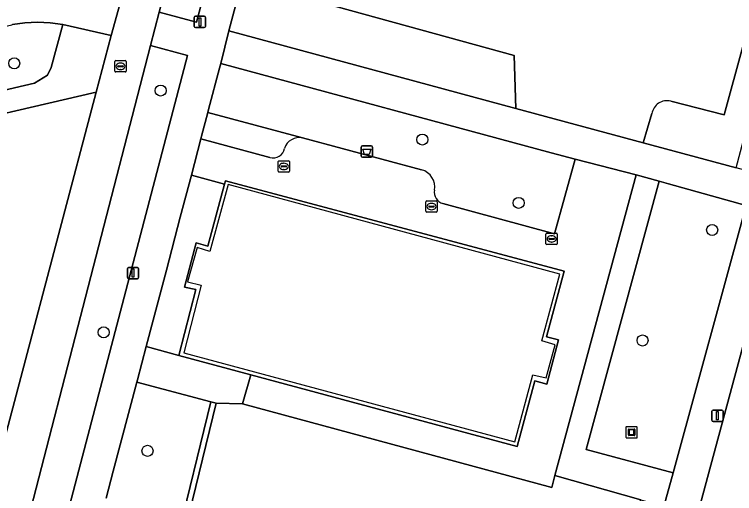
# Model space of a CAD drawing. Extents: x 158031 to 159244, y 380104 to 381214.
# Drawn here: x 158684.7 to 158748.4, y 380755 to 380797.4 of the extents above; entities that cross this region are included whole.
import ezdxf

# ---------------------------------------------------------------- set-up
doc = ezdxf.new("R2010")
doc.units = 0
for name, color, linetype in [('IMGEO_Afvalbak', 7, 'Continuous'), ('IMGEO_Berm_groen', 7, 'Continuous'), ('IMGEO_Boom', 7, 'Continuous'), ('IMGEO_Fietspad_open', 7, 'Continuous'), ('IMGEO_Groenvoorziening', 7, 'Continuous'), ('IMGEO_Haag', 7, 'Continuous'), ('IMGEO_Hek', 7, 'Continuous'), ('IMGEO_Kolk', 7, 'Continuous'), ('IMGEO_Kunstobject', 7, 'Continuous'), ('IMGEO_Lichtmast', 7, 'Continuous'), ('IMGEO_Rijbaan_lokaal_gesloten', 7, 'Continuous'), ('IMGEO_Rioolput', 7, 'Continuous'), ('IMGEO_Terreindeel_gesloten', 7, 'Continuous'), ('IMGEO_Voetpad_open', 7, 'Continuous')]:
    doc.layers.add(name, color=color, linetype=linetype)

msp = doc.modelspace()

# ---------------------------------------------------------------- linework, layer by layer
at = {"layer": 'IMGEO_Afvalbak'}
for p, q in [((158715.346, 380784.846), (158715.346, 380785.646)), ((158715.346, 380785.646), (158715.346, 380784.846)), ((158715.446, 380785.746), (158716.236, 380785.746)), ((158716.236, 380785.746), (158715.446, 380785.746)), ((158716.336, 380785.646), (158716.336, 380784.846)), ((158716.336, 380784.846), (158716.336, 380785.646)), ((158716.236, 380784.746), (158715.446, 380784.746)), ((158715.446, 380784.746), (158716.236, 380784.746))]:
    msp.add_line(p, q, dxfattribs=at)
msp.add_lwpolyline([(158715.489, 380785.46), (158716.193, 380785.46), (158716.044, 380784.99), (158715.638, 380784.99), (158715.489, 380785.46)], dxfattribs=at)
for centre, start, end in [((158715.446, 380785.646), 90, 180), ((158715.446, 380785.646), 90, 180), ((158716.236, 380785.646), 0, 90), ((158716.236, 380785.646), 360, 90), ((158715.446, 380784.846), 180, 270), ((158715.446, 380784.846), 180, 270), ((158716.236, 380784.846), 270, 0), ((158716.236, 380784.846), 270, 0)]:
    msp.add_arc(centre, 0.1, start, end, dxfattribs=at)
at = {"layer": 'IMGEO_Berm_groen'}
for points in [[(158699.974, 380793.752), (158696.696, 380794.635), (158685.671, 380751.945)], [(158688.606, 380750.304), (158699.974, 380793.752)]]:
    msp.add_lwpolyline(points, dxfattribs=at)
at = {"layer": 'IMGEO_Boom'}
for centre in [(158684.655, 380793.053), (158697.603, 380790.643), (158720.755, 380786.31), (158729.267, 380780.709), (158746.386, 380778.316), (158692.573, 380769.255), (158740.228, 380768.539), (158696.445, 380758.777)]:
    msp.add_circle(centre, 0.489, dxfattribs=at)
at = {"layer": 'IMGEO_Fietspad_open'}
for points in [[(158706.116, 380846.84), (158705.38, 380841.883), (158704.294, 380836.939), (158703.345, 380833.438), (158702.672, 380830.956), (158702.438, 380830.095), (158702.064, 380828.716), (158698.689, 380816.265), (158694.658, 380800.796), (158694.343, 380799.586), (158694.028, 380798.377), (158693.242, 380795.503), (158691.914, 380790.494), (158681.877, 380752.64)], [(158685.671, 380751.945), (158696.696, 380794.635), (158697.466, 380797.579), (158702.545, 380817.235), (158707.611, 380836.102), (158708.079, 380837.829), (158708.516, 380839.247), (158709.145, 380842.703), (158709.491, 380844.131)]]:
    msp.add_lwpolyline(points, dxfattribs=at)
at = {"layer": 'IMGEO_Groenvoorziening'}
for points in [[(158733.343, 380861.621), (158729.882, 380858.772), (158725.745, 380857.503), (158722.048, 380855.072), (158718.854, 380837.268), (158730.701, 380839.81), (158731.496, 380839.356), (158731.354, 380838.314), (158729.343, 380834.568), (158715.889, 380831.72), (158707.308, 380799.695), (158728.887, 380793.754), (158729.019, 380789.067), (158740.276, 380786.025), (158741.05, 380788.606)], [(158709.491, 380844.131), (158709.145, 380842.703), (158708.516, 380839.247), (158708.079, 380837.829), (158707.611, 380836.102), (158702.545, 380817.235), (158697.466, 380797.579), (158700.771, 380796.694), (158711.286, 380836.095)], [(158748.505, 380783.802), (158756.116, 380812.55), (158754.141, 380813.021), (158747.457, 380788.504), (158742.721, 380789.711)], [(158742.721, 380789.711), (158747.457, 380788.504), (158754.141, 380813.021)], [(158672.026, 380787.946), (158686.45, 380791.283), (158687.596, 380792.003), (158687.924, 380792.687), (158688.945, 380796.497), (158687.838, 380796.641), (158686.722, 380796.685), (158685.607, 380796.63), (158684.501, 380796.475)], [(158732.159, 380785.144), (158702.928, 380793.044), (158702.815, 380792.617), (158701.85, 380788.956), (158701.783, 380788.702), (158710.148, 380786.46), (158720.689, 380783.636)], [(158681.877, 380752.64), (158691.914, 380790.494), (158676.397, 380786.904), (158675.713, 380786.597), (158675.262, 380786.166), (158674.923, 380785.504), (158674.902, 380784.494), (158679.794, 380763.903), (158677.848, 380763.441), (158672.026, 380787.946)], [(158710.148, 380786.46), (158701.783, 380788.702), (158701.228, 380786.596), (158701.166, 380786.363), (158707.267, 380784.719)], [(158741.05, 380788.606), (158740.276, 380786.025)], [(158740.276, 380786.025), (158748.505, 380783.802)], [(158722.556, 380780.647), (158732.45, 380777.981), (158734.258, 380784.577), (158732.159, 380785.144)], [(158699.009, 380750.669), (158702.044, 380763.126), (158695.497, 380764.86), (158693.421, 380756.989), (158692.787, 380754.585)]]:
    msp.add_lwpolyline(points, dxfattribs=at)
for points in [[(158718.854, 380837.268), (158714.368, 380836.306), (158714.075, 380835.07), (158703.65, 380795.922), (158729.019, 380789.067), (158728.887, 380793.754), (158707.308, 380799.695), (158715.889, 380831.72), (158729.343, 380834.568), (158731.354, 380838.314), (158731.496, 380839.356), (158730.701, 380839.81)], [(158693.242, 380795.503), (158688.945, 380796.497), (158687.924, 380792.687), (158687.596, 380792.003), (158686.45, 380791.283), (158672.026, 380787.946), (158677.848, 380763.441), (158679.794, 380763.903), (158674.902, 380784.494), (158674.923, 380785.504), (158675.262, 380786.166), (158675.713, 380786.597), (158676.397, 380786.904), (158691.914, 380790.494)], [(158703.253, 380782.376), (158700.324, 380783.168), (158699.341, 380779.44), (158698.109, 380774.768), (158696.938, 380770.327), (158696.324, 380767.999), (158699.21, 380767.223), (158700.711, 380773.04), (158699.701, 380773.255), (158700.756, 380777.182), (158701.779, 380776.882)], [(158742.119, 380753.87), (158742.931, 380756.845), (158735.231, 380758.906), (158741.686, 380782.634), (158739.67, 380783.181), (158732.478, 380756.607), (158740.088, 380754.446), (158740.574, 380754.308)], [(158749.379, 380780.49), (158742.532, 380782.405), (158741.686, 380782.634), (158735.231, 380758.906), (158742.931, 380756.845)], [(158702.044, 380763.126), (158702.527, 380762.998), (158704.847, 380762.941), (158705.569, 380765.512), (158699.21, 380767.223), (158696.324, 380767.999), (158695.553, 380765.073), (158695.497, 380764.86)], [(158700.782, 380744.461), (158699.521, 380750.659), (158702.527, 380762.998), (158702.044, 380763.126), (158699.009, 380750.669), (158700.288, 380744.383)], [(158702.527, 380762.998), (158699.521, 380750.659), (158700.782, 380744.461), (158702.441, 380744.723), (158703.623, 380738.671), (158733.975, 380745.835), (158737.775, 380749.213), (158740.088, 380754.446), (158732.478, 380756.607), (158732.191, 380755.549), (158704.847, 380762.941)]]:
    msp.add_lwpolyline(points, close=True, dxfattribs=at)
for centre, radius, start, end in [((158742.408, 380788.369), 1.379, 76.8723, 170.07949), ((158742.408, 380788.369), 1.379, 76.8723, 170.07949), ((158709.882, 380785.09), 1.395, 79.0105, 161.583), ((158707.543, 380785.713), 1.032, 254.50768, 349.82963), ((158720.284, 380782.126), 1.563, 349.53427, 74.96894), ((158722.891, 380781.677), 1.083, 171.21386, 251.97439)]:
    msp.add_arc(centre, radius, start, end, dxfattribs=at)
at = {"layer": 'IMGEO_Haag'}
for points in [[(158718.854, 380837.268), (158714.368, 380836.306), (158714.075, 380835.07), (158703.65, 380795.922), (158729.019, 380789.067), (158728.887, 380793.754), (158707.308, 380799.695), (158715.889, 380831.72), (158729.343, 380834.568), (158731.354, 380838.314), (158731.496, 380839.356), (158730.701, 380839.81)], [(158693.242, 380795.503), (158688.945, 380796.497), (158687.924, 380792.687), (158687.596, 380792.003), (158686.45, 380791.283), (158672.026, 380787.946), (158677.848, 380763.441), (158679.794, 380763.903), (158674.902, 380784.494), (158674.923, 380785.504), (158675.262, 380786.166), (158675.713, 380786.597), (158676.397, 380786.904), (158691.914, 380790.494)], [(158742.119, 380753.87), (158742.931, 380756.845), (158735.231, 380758.906), (158741.686, 380782.634), (158739.67, 380783.181), (158732.478, 380756.607), (158740.088, 380754.446), (158740.574, 380754.308)], [(158702.044, 380763.126), (158702.527, 380762.998), (158704.847, 380762.941), (158705.569, 380765.512), (158699.21, 380767.223), (158696.324, 380767.999), (158695.553, 380765.073), (158695.497, 380764.86)]]:
    msp.add_lwpolyline(points, close=True, dxfattribs=at)
for points in [[(158748.505, 380783.802), (158756.116, 380812.55), (158754.141, 380813.021), (158747.457, 380788.504), (158742.721, 380789.711)], [(158702.928, 380793.044), (158702.815, 380792.617), (158701.85, 380788.956), (158701.783, 380788.702), (158710.148, 380786.46), (158720.689, 380783.636)], [(158722.556, 380780.647), (158732.45, 380777.981), (158734.258, 380784.577), (158732.159, 380785.144), (158702.928, 380793.044)], [(158741.05, 380788.606), (158740.276, 380786.025)], [(158740.276, 380786.025), (158748.505, 380783.802)]]:
    msp.add_lwpolyline(points, dxfattribs=at)
for centre, radius, start, end in [((158742.408, 380788.369), 1.379, 76.8723, 170.07949), ((158720.284, 380782.126), 1.563, 349.53427, 74.96894), ((158722.891, 380781.677), 1.083, 171.21386, 251.97439)]:
    msp.add_arc(centre, radius, start, end, dxfattribs=at)
at = {"layer": 'IMGEO_Hek'}
for points in [[(158728.935, 380759.59), (158730.515, 380765.491), (158731.704, 380765.225), (158732.508, 380768.14), (158731.311, 380768.507), (158732.899, 380774.409), (158703.586, 380782.32), (158701.961, 380776.396), (158700.83, 380776.76), (158699.993, 380773.734), (158701.178, 380773.435), (158699.665, 380767.458), (158728.935, 380759.59)], [(158700.782, 380744.461), (158699.521, 380750.659), (158702.527, 380762.998)]]:
    msp.add_lwpolyline(points, dxfattribs=at)
at = {"layer": 'IMGEO_Kolk'}
for p, q in [((158707.998, 380783.508), (158707.998, 380784.36)), ((158708.073, 380784.434), (158708.925, 380784.434)), ((158708.257, 380783.928), (158708.257, 380783.94)), ((158708.695, 380783.891), (158708.297, 380783.891)), ((158708.3, 380783.977), (158708.698, 380783.977)), ((158708.486, 380784.214), (158708.511, 380784.214)), ((158708.741, 380783.94), (158708.741, 380783.928)), ((158708.999, 380784.36), (158708.999, 380783.508)), ((158708.925, 380783.434), (158708.073, 380783.434)), ((158708.509, 380783.654), (158708.484, 380783.654)), ((158721.062, 380779.961), (158721.062, 380780.813)), ((158721.137, 380780.887), (158721.989, 380780.887)), ((158722.063, 380780.813), (158722.063, 380779.961)), ((158721.321, 380780.381), (158721.321, 380780.393)), ((158721.759, 380780.344), (158721.361, 380780.344)), ((158721.364, 380780.43), (158721.762, 380780.43)), ((158721.573, 380780.107), (158721.548, 380780.107)), ((158721.55, 380780.667), (158721.575, 380780.667)), ((158721.805, 380780.393), (158721.805, 380780.381)), ((158721.989, 380779.887), (158721.137, 380779.887)), ((158731.688, 380777.097), (158731.688, 380777.949)), ((158731.763, 380778.023), (158732.615, 380778.023)), ((158731.947, 380777.517), (158731.947, 380777.529)), ((158731.99, 380777.566), (158732.388, 380777.566)), ((158732.176, 380777.803), (158732.201, 380777.803)), ((158732.431, 380777.529), (158732.431, 380777.517)), ((158732.689, 380777.949), (158732.689, 380777.097)), ((158732.615, 380777.023), (158731.763, 380777.023)), ((158732.385, 380777.48), (158731.987, 380777.48)), ((158732.199, 380777.243), (158732.174, 380777.243))]:
    msp.add_line(p, q, dxfattribs=at)
for points in [[(158707.998, 380783.508), (158707.998, 380784.36)], [(158708.073, 380784.434), (158708.925, 380784.434)], [(158708.999, 380784.36), (158708.999, 380783.508)], [(158708.925, 380783.434), (158708.073, 380783.434)], [(158721.062, 380779.961), (158721.062, 380780.813)], [(158721.137, 380780.887), (158721.989, 380780.887)], [(158722.063, 380780.813), (158722.063, 380779.961)], [(158721.989, 380779.887), (158721.137, 380779.887)], [(158731.688, 380777.097), (158731.688, 380777.949)], [(158731.763, 380778.023), (158732.615, 380778.023)], [(158732.689, 380777.949), (158732.689, 380777.097)], [(158732.615, 380777.023), (158731.763, 380777.023)]]:
    msp.add_lwpolyline(points, dxfattribs=at)
for centre, radius, start, end in [((158708.075, 380784.358), 0.0765, 91.55205, 178.44795), ((158708.075, 380784.358), 0.0765, 91.55205, 178.44795), ((158708.297, 380783.937), 0.0403, 85.87752, 175.75265), ((158708.294, 380783.927), 0.0366, 178.93798, 274.71019), ((158708.698, 380783.934), 0.043, 264.86636, 352.45326), ((158708.702, 380783.939), 0.0386, 1.73085, 96.63898), ((158708.923, 380784.358), 0.0765, 1.55205, 88.44795), ((158708.923, 380784.358), 0.0765, 1.55205, 88.44795), ((158708.075, 380783.51), 0.0765, 181.55205, 268.44795), ((158708.075, 380783.51), 0.0765, 181.55205, 268.44795), ((158708.923, 380783.51), 0.0765, 271.55205, 358.44795), ((158708.923, 380783.51), 0.0765, 271.55205, 358.44795), ((158721.139, 380780.811), 0.0765, 91.55205, 178.44795), ((158721.139, 380780.811), 0.0765, 91.55205, 178.44795), ((158721.987, 380780.811), 0.0765, 1.55205, 88.44795), ((158721.987, 380780.811), 0.0765, 1.55205, 88.44795), ((158721.361, 380780.39), 0.0403, 85.87752, 175.75265), ((158721.358, 380780.38), 0.0366, 178.93798, 274.71019), ((158721.762, 380780.387), 0.043, 264.86636, 352.45326), ((158721.766, 380780.392), 0.0386, 1.73085, 96.63898), ((158721.139, 380779.963), 0.0765, 181.55205, 268.44795), ((158721.139, 380779.963), 0.0765, 181.55205, 268.44795), ((158721.987, 380779.963), 0.0765, 271.55205, 358.44795), ((158721.987, 380779.963), 0.0765, 271.55205, 358.44795), ((158731.765, 380777.947), 0.0765, 91.55205, 178.44795), ((158731.765, 380777.947), 0.0765, 91.55205, 178.44795), ((158731.987, 380777.526), 0.0403, 85.87752, 175.75265), ((158731.984, 380777.516), 0.0366, 178.93798, 274.71019), ((158732.388, 380777.523), 0.043, 264.86636, 352.45326), ((158732.392, 380777.528), 0.0386, 1.73085, 96.63898), ((158732.613, 380777.947), 0.0765, 1.55205, 88.44795), ((158732.613, 380777.947), 0.0765, 1.55205, 88.44795), ((158731.765, 380777.099), 0.0765, 181.55205, 268.44795), ((158731.765, 380777.099), 0.0765, 181.55205, 268.44795), ((158732.613, 380777.099), 0.0765, 271.55205, 358.44795), ((158732.613, 380777.099), 0.0765, 271.55205, 358.44795)]:
    msp.add_arc(centre, radius, start, end, dxfattribs=at)
for centre, major_axis, ratio, start_param, end_param in [((158708.485, 380783.934), (-0.387, 0.002), 0.722429, 4.712389, 7.853982), ((158708.51, 380783.934), (-0.39, 0.002), 0.717154, 1.570796, 4.712389), ((158721.549, 380780.387), (-0.387, 0.002), 0.722429, 4.712389, 7.853982), ((158721.574, 380780.387), (-0.39, 0.002), 0.717154, 1.570796, 4.712389), ((158732.175, 380777.523), (-0.387, 0.002), 0.722429, 4.712389, 7.853982), ((158732.2, 380777.523), (-0.39, 0.002), 0.717154, 1.570796, 4.712389)]:
    msp.add_ellipse(centre, major_axis=major_axis, ratio=ratio, start_param=start_param, end_param=end_param, dxfattribs=at)
at = {"layer": 'IMGEO_Kunstobject'}
for p, q in [((158738.76, 380760.832), (158738.76, 380759.991)), ((158738.76, 380760.832), (158738.76, 380759.991)), ((158739.676, 380760.916), (158738.835, 380760.916)), ((158739.676, 380760.916), (158738.835, 380760.916)), ((158738.974, 380760.18), (158738.974, 380760.654)), ((158739.024, 380760.704), (158739.498, 380760.704)), ((158739.054, 380760.604), (158739.054, 380760.23)), ((158739.448, 380760.624), (158739.074, 380760.624)), ((158739.468, 380760.23), (158739.468, 380760.604)), ((158739.548, 380760.654), (158739.548, 380760.18)), ((158739.76, 380760), (158739.76, 380760.841)), ((158739.76, 380760), (158739.76, 380760.841)), ((158738.844, 380759.916), (158739.685, 380759.916)), ((158738.844, 380759.916), (158739.685, 380759.916)), ((158739.498, 380760.13), (158739.024, 380760.13)), ((158739.074, 380760.21), (158739.448, 380760.21))]:
    msp.add_line(p, q, dxfattribs=at)
for centre, radius, start, end in [((158738.838, 380760.838), 0.0779, 92.4484, 184.28452), ((158738.838, 380760.838), 0.0779, 92.4484, 184.28452), ((158739.024, 380760.654), 0.05, 90, 180), ((158739.074, 380760.604), 0.02, 90, 180), ((158739.448, 380760.604), 0.02, 360, 90), ((158739.498, 380760.654), 0.05, 360, 90), ((158739.682, 380760.838), 0.0779, 2.4484, 94.28452), ((158739.682, 380760.838), 0.0779, 2.4484, 94.28452), ((158738.838, 380759.994), 0.0779, 182.4484, 274.28452), ((158738.838, 380759.994), 0.0779, 182.4484, 274.28452), ((158739.024, 380760.18), 0.05, 180, 270), ((158739.074, 380760.23), 0.02, 180, 270), ((158739.448, 380760.23), 0.02, 270, 0), ((158739.498, 380760.18), 0.05, 270, 0), ((158739.682, 380759.994), 0.0779, 272.4484, 4.28452), ((158739.682, 380759.994), 0.0779, 272.4484, 4.28452)]:
    msp.add_arc(centre, radius, start, end, dxfattribs=at)
at = {"layer": 'IMGEO_Lichtmast'}
for p, q in [((158700.579, 380796.308), (158700.579, 380797.108)), ((158700.579, 380797.108), (158700.579, 380796.308)), ((158700.679, 380797.208), (158701.469, 380797.208)), ((158701.469, 380797.208), (158700.679, 380797.208)), ((158701.569, 380797.108), (158701.569, 380796.308)), ((158701.569, 380796.308), (158701.569, 380797.108)), ((158701.469, 380796.208), (158700.679, 380796.208)), ((158700.679, 380796.208), (158701.469, 380796.208)), ((158694.767, 380775.002), (158695.557, 380775.002)), ((158695.557, 380775.002), (158694.767, 380775.002)), ((158694.667, 380774.102), (158694.667, 380774.902)), ((158694.667, 380774.902), (158694.667, 380774.102)), ((158695.657, 380774.902), (158695.657, 380774.102)), ((158695.657, 380774.102), (158695.657, 380774.902)), ((158695.557, 380774.002), (158694.767, 380774.002)), ((158694.767, 380774.002), (158695.557, 380774.002)), ((158746.36, 380761.486), (158746.36, 380762.286)), ((158746.36, 380762.286), (158746.36, 380761.486)), ((158746.46, 380762.386), (158747.25, 380762.386)), ((158747.25, 380762.386), (158746.46, 380762.386)), ((158747.35, 380762.286), (158747.35, 380761.486)), ((158747.35, 380761.486), (158747.35, 380762.286)), ((158747.25, 380761.386), (158746.46, 380761.386)), ((158746.46, 380761.386), (158747.25, 380761.386))]:
    msp.add_line(p, q, dxfattribs=at)
for points in [[(158700.999, 380797.083), (158701.149, 380797.083), (158701.149, 380796.333), (158700.999, 380796.333), (158700.999, 380797.083)], [(158695.087, 380774.877), (158695.237, 380774.877), (158695.237, 380774.127), (158695.087, 380774.127), (158695.087, 380774.877)], [(158746.78, 380762.261), (158746.93, 380762.261), (158746.93, 380761.511), (158746.78, 380761.511), (158746.78, 380762.261)]]:
    msp.add_lwpolyline(points, dxfattribs=at)
for centre, start, end in [((158700.679, 380797.108), 90, 180), ((158700.679, 380797.108), 90, 180), ((158701.469, 380797.108), 0, 90), ((158701.469, 380797.108), 360, 90), ((158700.679, 380796.308), 180, 270), ((158700.679, 380796.308), 180, 270), ((158701.469, 380796.308), 270, 0), ((158701.469, 380796.308), 270, 0), ((158694.767, 380774.902), 90, 180), ((158694.767, 380774.902), 90, 180), ((158695.557, 380774.902), 0, 90), ((158695.557, 380774.902), 360, 90), ((158694.767, 380774.102), 180, 270), ((158694.767, 380774.102), 180, 270), ((158695.557, 380774.102), 270, 0), ((158695.557, 380774.102), 270, 0), ((158746.46, 380762.286), 90, 180), ((158746.46, 380762.286), 90, 180), ((158747.25, 380762.286), 0, 90), ((158747.25, 380762.286), 360, 90), ((158746.46, 380761.486), 180, 270), ((158746.46, 380761.486), 180, 270), ((158747.25, 380761.486), 270, 0), ((158747.25, 380761.486), 270, 0)]:
    msp.add_arc(centre, 0.1, start, end, dxfattribs=at)
at = {"layer": 'IMGEO_Rijbaan_lokaal_gesloten'}
msp.add_lwpolyline([(158784.101, 380896.122), (158783.703, 380894.654), (158781.361, 380886.49), (158775.96, 380866.603), (158775.886, 380866.332), (158774.97, 380863.046), (158774.889, 380862.743), (158772.023, 380852.047), (158768.48, 380838.891), (158765.747, 380829.052), (158760.35, 380809.173), (158755.257, 380790.385), (158752.254, 380779.513), (158750.012, 380771.396), (158744.634, 380751.499), (158751.504, 380749.724), (158751.581, 380750), (158752.309, 380753.826), (158752.844, 380755.73), (158756.779, 380770.121)], dxfattribs=at)
at = {"layer": 'IMGEO_Rioolput'}
for p, q in [((158693.554, 380792.362), (158693.554, 380793.214)), ((158693.629, 380793.288), (158694.481, 380793.288)), ((158693.856, 380792.831), (158694.254, 380792.831)), ((158694.042, 380793.068), (158694.067, 380793.068)), ((158694.555, 380793.214), (158694.555, 380792.362)), ((158694.481, 380792.288), (158693.629, 380792.288)), ((158693.813, 380792.782), (158693.813, 380792.794)), ((158694.251, 380792.745), (158693.853, 380792.745)), ((158694.065, 380792.508), (158694.04, 380792.508)), ((158694.297, 380792.794), (158694.297, 380792.782))]:
    msp.add_line(p, q, dxfattribs=at)
for points in [[(158693.554, 380792.362), (158693.554, 380793.214)], [(158693.629, 380793.288), (158694.481, 380793.288)], [(158694.555, 380793.214), (158694.555, 380792.362)], [(158694.481, 380792.288), (158693.629, 380792.288)]]:
    msp.add_lwpolyline(points, dxfattribs=at)
for centre, radius, start, end in [((158693.631, 380793.212), 0.0765, 91.55205, 178.44795), ((158693.631, 380793.212), 0.0765, 91.55205, 178.44795), ((158693.853, 380792.791), 0.0403, 85.87752, 175.75265), ((158694.258, 380792.793), 0.0386, 1.73085, 96.63898), ((158694.479, 380793.212), 0.0765, 1.55205, 88.44795), ((158694.479, 380793.212), 0.0765, 1.55205, 88.44795), ((158693.631, 380792.364), 0.0765, 181.55205, 268.44795), ((158693.631, 380792.364), 0.0765, 181.55205, 268.44795), ((158693.85, 380792.781), 0.0366, 178.93798, 274.71019), ((158694.254, 380792.788), 0.043, 264.86636, 352.45326), ((158694.479, 380792.364), 0.0765, 271.55205, 358.44795), ((158694.479, 380792.364), 0.0765, 271.55205, 358.44795)]:
    msp.add_arc(centre, radius, start, end, dxfattribs=at)
for centre, major_axis, ratio, start_param, end_param in [((158694.041, 380792.788), (-0.387, 0.002), 0.722429, 4.712389, 7.853982), ((158694.066, 380792.788), (-0.39, 0.002), 0.717154, 1.570796, 4.712389)]:
    msp.add_ellipse(centre, major_axis=major_axis, ratio=ratio, start_param=start_param, end_param=end_param, dxfattribs=at)
at = {"layer": 'IMGEO_Terreindeel_gesloten'}
msp.add_lwpolyline([(158703.253, 380782.376), (158701.779, 380776.882), (158700.756, 380777.182), (158699.701, 380773.255), (158700.711, 380773.04), (158699.21, 380767.223), (158705.569, 380765.512), (158729.132, 380759.173), (158730.708, 380764.969), (158731.776, 380764.689), (158732.783, 380768.596), (158731.735, 380768.859), (158733.298, 380774.663), (158703.33, 380782.66)], close=True, dxfattribs=at)
at = {"layer": 'IMGEO_Voetpad_open'}
for points in [[(158711.286, 380836.095), (158700.771, 380796.694), (158697.466, 380797.579), (158696.696, 380794.635), (158699.974, 380793.752), (158688.606, 380750.304)], [(158692.787, 380754.585), (158693.421, 380756.989), (158695.497, 380764.86), (158695.553, 380765.073), (158696.324, 380767.999), (158696.938, 380770.327), (158698.109, 380774.768), (158699.341, 380779.44), (158700.324, 380783.168), (158701.166, 380786.363), (158701.228, 380786.596), (158701.783, 380788.702), (158701.85, 380788.956), (158702.815, 380792.617), (158702.928, 380793.044), (158703.65, 380795.922), (158714.075, 380835.07)], [(158618.173, 380781.048), (158660.579, 380791.119), (158660.685, 380791.153), (158660.88, 380791.2), (158667.594, 380792.566), (158684.444, 380796.464), (158684.501, 380796.475), (158685.607, 380796.63), (158686.722, 380796.685), (158687.838, 380796.641), (158688.945, 380796.497), (158693.242, 380795.503), (158694.028, 380798.377)], [(158720.689, 380783.636), (158710.148, 380786.46)], [(158707.267, 380784.719), (158701.166, 380786.363), (158700.324, 380783.168), (158703.253, 380782.376), (158703.33, 380782.66), (158733.298, 380774.663), (158731.735, 380768.859), (158732.783, 380768.596), (158731.776, 380764.689), (158730.708, 380764.969), (158729.132, 380759.173), (158705.569, 380765.512), (158704.847, 380762.941), (158732.191, 380755.549), (158732.478, 380756.607), (158739.67, 380783.181), (158734.258, 380784.577), (158732.45, 380777.981), (158722.556, 380780.647)], [(158749.379, 380780.49), (158742.931, 380756.845), (158742.119, 380753.87), (158741.489, 380751.559), (158739.79, 380743.81), (158740.29, 380744.247), (158741.277, 380745.28), (158742.167, 380746.397), (158742.955, 380747.59), (158743.633, 380748.847), (158744.134, 380750), (158744.634, 380751.499), (158750.012, 380771.396)]]:
    msp.add_lwpolyline(points, dxfattribs=at)
msp.add_lwpolyline([(158729.019, 380789.067), (158703.65, 380795.922), (158702.928, 380793.044), (158732.159, 380785.144), (158734.258, 380784.577), (158739.67, 380783.181), (158741.686, 380782.634), (158742.532, 380782.405), (158749.379, 380780.49), (158750.166, 380783.353), (158748.505, 380783.802), (158740.276, 380786.025)], close=True, dxfattribs=at)
for centre, radius, start, end in [((158709.882, 380785.09), 1.395, 79.0105, 161.583), ((158707.543, 380785.713), 1.032, 254.50768, 349.82963), ((158720.284, 380782.126), 1.563, 349.53427, 74.96894), ((158722.891, 380781.677), 1.083, 171.21386, 251.97439)]:
    msp.add_arc(centre, radius, start, end, dxfattribs=at)

doc.saveas('drawing.dxf')
